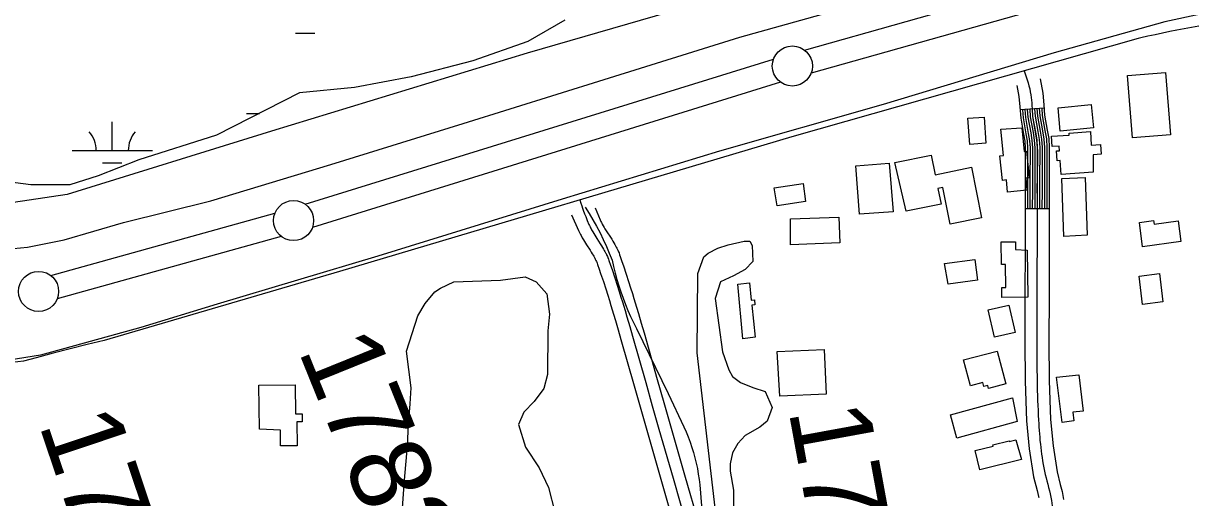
# Model space of a CAD drawing. Extents: x 3477039 to 3515015, y 546746 to 572297.
# Drawn here: x 3504428 to 3505888, y 554874 to 555464 of the extents above; entities that cross this region are included whole.
import ezdxf

# ---------------------------------------------------------------- set-up
doc = ezdxf.new("R2010")
doc.units = 0
for name, color, linetype in [('V-BLDG-OTLN', 7, 'Continuous'), ('V-DTCH-CNTR', 7, 'Continuous'), ('V-LEVE-TOET', 7, 'Continuous'), ('V-ROAD-CNTR', 7, 'Continuous'), ('V-SITE-VEGE', 7, 'Continuous'), ('V-SURV-IDEN', 7, 'Continuous'), ('V-SURV-LINE', 7, 'Continuous'), ('V-WETL-SWMP', 7, 'Continuous')]:
    doc.layers.add(name, color=color, linetype=linetype)

msp = doc.modelspace()

# ---------------------------------------------------------------- linework, layer by layer
at = {"layer": 'V-BLDG-OTLN'}
for points in [[(3505850.8, 555403.3), (3505856.8, 555325.5), (3505809.4, 555321.8), (3505803.4, 555399.6)], [(3505717.2, 555359.2), (3505758.1, 555363.3), (3505761, 555334.3), (3505719.6, 555330.1)], [(3505624.7, 555347.5), (3505627.1, 555315.2), (3505606.8, 555313.7), (3505604.4, 555346.2)], [(3505671.6, 555334.3), (3505674.5, 555304.8), (3505677.5, 555305.1), (3505680.7, 555272.1), (3505676.6, 555271.7), (3505678.1, 555256.7), (3505654, 555254.3), (3505652.6, 555269.3), (3505647.5, 555268.8), (3505644.5, 555299.2), (3505648.9, 555299.6), (3505645.7, 555332.8)], [(3505760.8, 555278.9), (3505720.9, 555276.2), (3505719.7, 555293.4), (3505715.8, 555293.1), (3505714.9, 555305.5), (3505718.5, 555305.8), (3505718.1, 555311.5), (3505709.5, 555310.9), (3505708.6, 555323.7), (3505730.9, 555325.2), (3505730.7, 555327.8), (3505757.2, 555329.6), (3505758.3, 555312.7), (3505769.9, 555313.5), (3505770.7, 555301.5), (3505760.6, 555300.8)], [(3505513.7, 555291), (3505558.7, 555300.1), (3505563.6, 555275.9), (3505609, 555285.1), (3505621.7, 555222.1), (3505582.4, 555214.2), (3505573.3, 555259.8), (3505567.1, 555258.5), (3505571.1, 555239.1), (3505527.6, 555230.3)], [(3505469.7, 555226.7), (3505464.9, 555286.8), (3505506.7, 555290.2), (3505511.5, 555229.6)], [(3505363.2, 555259.7), (3505399.2, 555264.8), (3505402.3, 555242.3), (3505366.9, 555237.2)], [(3505724.2, 555199), (3505721.7, 555271.2), (3505750.8, 555272.2), (3505753.2, 555200.4)], [(3505383.7, 555220.8), (3505443.7, 555222.9), (3505444.9, 555190.9), (3505383.6, 555188.7)], [(3505870, 555192.6), (3505822.2, 555186.2), (3505818.2, 555216.5), (3505835.8, 555218.9), (3505836.4, 555214.3), (3505866.4, 555218.3)], [(3505678.6, 555181.8), (3505679.4, 555123.3), (3505646.8, 555122.9), (3505646.7, 555135.4), (3505651.9, 555135.4), (3505651.5, 555164), (3505646.3, 555163.9), (3505645.9, 555192.1), (3505663.7, 555192.3), (3505663.8, 555182.5)], [(3505575.5, 555165.2), (3505613.3, 555170.2), (3505616.7, 555144.5), (3505579.8, 555139.6)], [(3505843.2, 555152.8), (3505847.4, 555117.3), (3505822, 555114.3), (3505817.8, 555149.3)], [(3505324.4, 555071.4), (3505317.8, 555139.6), (3505332.5, 555141.1), (3505334.5, 555119.7), (3505338.6, 555120.1), (3505339.2, 555113.7), (3505335.6, 555113.3), (3505339.4, 555073.4)], [(3505637.6, 555073.4), (3505629.8, 555107.5), (3505655.5, 555113.4), (3505663.4, 555079.1)], [(3505367, 555055.5), (3505425.7, 555058), (3505428.1, 555002.4), (3505370.3, 554999.9)], [(3505599.2, 555045.2), (3505641, 555056.1), (3505651.7, 555015.2), (3505630.2, 555009.6), (3505629.2, 555013.3), (3505624.4, 555012.1), (3505623.1, 555016.9), (3505607.9, 555012.9)], [(3504722, 554959), (3504721.2, 555013.5), (3504766.6, 555014.1), (3504767.1, 554978), (3504775.2, 554978.1), (3504775.3, 554968), (3504768.9, 554967.9), (3504769.1, 554938.1), (3504748.3, 554937.9), (3504748.2, 554957.8)], [(3505742.8, 555026.5), (3505748.2, 554981.4), (3505735.2, 554979.9), (3505736.5, 554969.1), (3505721.8, 554967.3), (3505715, 555023.6)], [(3505666, 554968.3), (3505590.9, 554947.7), (3505583.1, 554976.8), (3505660, 554997.8)], [(3505671.4, 554921), (3505619.5, 554908), (3505613.5, 554932.1), (3505636.1, 554937.8), (3505635.7, 554939.4), (3505655.8, 554944.5), (3505656.1, 554943.5), (3505664.4, 554945.6)]]:
    msp.add_lwpolyline(points, close=True, dxfattribs=at)
at = {"layer": 'V-DTCH-CNTR'}
msp.add_lwpolyline([(3505127.9, 555235.5), (3505132.8, 555227.7), (3505137.5, 555219.7), (3505142.1, 555211.6), (3505146.4, 555203.4), (3505150.4, 555195.1), (3505154.3, 555186.6), (3505157.9, 555178.1), (3505161.3, 555169.5), (3505163.1, 555161.4), (3505165.1, 555153.4), (3505167.3, 555145.5), (3505169.7, 555137.6), (3505172.3, 555129.8), (3505175, 555122), (3505178, 555114.3), (3505181.1, 555106.7), (3505184.5, 555099.2), (3505188, 555091.7), (3505191.7, 555084.3), (3505231.3, 555003.2), (3505250.8, 554961.7), (3505253.6, 554955.4), (3505256.1, 554949.1), (3505258.5, 554942.7), (3505260.7, 554936.2), (3505262.7, 554929.6), (3505264.5, 554923), (3505266.1, 554916.4), (3505267.6, 554909.7), (3505268.8, 554902.9), (3505269.8, 554896.2), (3505270.7, 554889.4), (3505276.1, 554821.2)], dxfattribs=at)
at = {"layer": 'V-LEVE-TOET'}
for points in [[(3504661.7, 555243.4), (3504810.9, 555288.6), (3504976, 555339.7), (3505151.5, 555394.4), (3505320.3, 555447.3), (3505523.1, 555504.1), (3505713.1, 555554.9), (3505852.5, 555592.4), (3506008.4, 555638.1), (3506060.8, 555649.1), (3506108.2, 555653.5), (3506239.9, 555646.6), (3506413, 555644.8), (3506632.1, 555641.3), (3506739, 555640.8), (3506772.5, 555646.5), (3506807.8, 555657.1), (3506842, 555674.4), (3506961.7, 555738.1), (3507119.9, 555830), (3507319, 555937.8), (3507424.9, 555995)], [(3505983.1, 555495.5), (3505849.8, 555466.5), (3505712.2, 555427.9), (3505499, 555363.3), (3505295, 555305.3), (3505099.4, 555245.4), (3504869.7, 555174.3), (3504669.3, 555114.5), (3504574.3, 555085.7), (3504479.9, 555059.3), (3504449.4, 555051.2), (3504410.5, 555044.9)], [(3504380.3, 555180.6), (3504433.2, 555185.5), (3504478.9, 555194.8), (3504552.6, 555216.5), (3504661.7, 555243.4)]]:
    msp.add_lwpolyline(points, dxfattribs=at)
at = {"layer": 'V-ROAD-CNTR'}
for p, q in [((3505699.5, 555358.8), (3505669.6, 555356.7)), ((3505705.8, 555233.2), (3505675.8, 555233.3))]:
    msp.add_line(p, q, dxfattribs=at)
for points in [[(3505892.4, 555460.9), (3505883.2, 555459.3), (3505874.1, 555457.7), (3505865, 555456), (3505856, 555454.2), (3505846.9, 555452.3), (3505837.8, 555450.3), (3505828.8, 555448.3), (3505819.8, 555446.2), (3505816.5, 555445.4)], [(3505892.4, 555460.9), (3505883.2, 555459.3), (3505874.1, 555457.7), (3505865, 555456), (3505856, 555454.2), (3505846.9, 555452.3), (3505837.8, 555450.3), (3505828.8, 555448.3), (3505819.8, 555446.2), (3505816.5, 555445.4)], [(3505816.5, 555445.4), (3505385.3, 555323.2), (3504822, 555155.1)], [(3505816.5, 555445.4), (3505385.3, 555323.2), (3504822, 555155.1)], [(3505694.6, 555395.3), (3505697.9, 555377.4), (3505699.2, 555363), (3505700.1, 555350.2), (3505703.5, 555331.5), (3505705.2, 555321), (3505706, 555310), (3505706, 555295.1), (3505705.9, 555280.7), (3505705.9, 555255.9), (3505705.8, 555231.2), (3505705.8, 555207.3), (3505705.7, 555183.3), (3505705.6, 555125.7), (3505705.4, 555068.1), (3505705.9, 555019.4), (3505707.5, 554971.1), (3505710.7, 554938.1), (3505715.7, 554905.6), (3505719.7, 554890.1), (3505722.1, 554881.2), (3505723.6, 554871.1)], [(3505665.6, 555387.1), (3505668.1, 555373.3), (3505669.3, 555360.6), (3505670.3, 555346.4), (3505673.9, 555326.4), (3505675.4, 555317.5), (3505676, 555309), (3505676, 555295.2), (3505675.9, 555280.8), (3505675.9, 555256), (3505675.8, 555231.3), (3505675.8, 555207.3), (3505675.7, 555183.3), (3505675.6, 555125.7), (3505675.4, 555068), (3505676, 555018.8), (3505677.5, 554969.2), (3505680.9, 554934.4), (3505686.3, 554899.5), (3505690.7, 554882.5), (3505692.7, 554875.1), (3505692.9, 554873.6)], [(3505672.6, 555356.9), (3505673.3, 555346.8), (3505676.9, 555326.9), (3505678.4, 555317.9), (3505679, 555309.1), (3505679, 555295.2), (3505678.9, 555280.7), (3505678.9, 555256), (3505678.8, 555233.3)], [(3505675.6, 555357.1), (3505676.3, 555347.2), (3505679.8, 555327.4), (3505681.4, 555318.2), (3505682, 555309.2), (3505682, 555295.1), (3505681.9, 555280.7), (3505681.9, 555256), (3505681.8, 555233.3)], [(3505678.6, 555357.3), (3505679.3, 555347.6), (3505682.8, 555327.9), (3505684.4, 555318.6), (3505685, 555309.3), (3505685, 555295.1), (3505684.9, 555280.7), (3505684.9, 555256), (3505684.8, 555233.3)], [(3505681.6, 555357.6), (3505682.2, 555347.9), (3505685.7, 555328.4), (3505687.3, 555318.9), (3505688, 555309.4), (3505688, 555295.1), (3505687.9, 555280.7), (3505687.9, 555256), (3505687.8, 555233.3)], [(3505684.6, 555357.8), (3505685.2, 555348.3), (3505688.7, 555329), (3505690.3, 555319.3), (3505691, 555309.5), (3505691, 555295.1), (3505690.9, 555280.7), (3505690.9, 555256), (3505690.8, 555233.3)], [(3505687.6, 555358), (3505688.2, 555348.7), (3505691.7, 555329.5), (3505693.3, 555319.6), (3505694, 555309.6), (3505694, 555295.1), (3505693.9, 555280.7), (3505693.9, 555256), (3505693.8, 555233.2)], [(3505690.6, 555358.2), (3505691.2, 555349), (3505694.6, 555330), (3505696.3, 555320), (3505697, 555309.7), (3505697, 555295.1), (3505696.9, 555280.7), (3505696.9, 555256), (3505696.8, 555233.2)], [(3505693.5, 555358.4), (3505694.2, 555349.4), (3505697.6, 555330.5), (3505699.3, 555320.3), (3505700, 555309.8), (3505700, 555295.1), (3505699.9, 555280.7), (3505699.9, 555256), (3505699.8, 555233.2)], [(3505696.5, 555358.6), (3505697.2, 555349.8), (3505700.5, 555331), (3505702.3, 555320.7), (3505703, 555309.9), (3505703, 555295.1), (3505702.9, 555280.7), (3505702.9, 555256), (3505702.8, 555233.2)], [(3505121.1, 555244.4), (3505122.4, 555240.5), (3505123.5, 555237.2), (3505124.6, 555234.2), (3505125.5, 555231.7), (3505127.2, 555227.2), (3505128.5, 555223.9), (3505130.5, 555218.9), (3505132.6, 555213.9), (3505133.2, 555212.5), (3505133.9, 555211), (3505134.6, 555209.7), (3505135.2, 555208.4), (3505135.9, 555207.1), (3505137.2, 555204.7), (3505138.5, 555202.5), (3505139.8, 555200.5), (3505142.2, 555196.6), (3505146.6, 555189.9), (3505148.2, 555187.4), (3505149.5, 555185.2), (3505150.7, 555183.3), (3505151.7, 555181.5), (3505152.5, 555180), (3505153.2, 555178.7), (3505153.8, 555177.5), (3505154.9, 555175.4), (3505155.6, 555173.9), (3505156.1, 555172.7), (3505156.8, 555170.8), (3505157.5, 555169), (3505159.5, 555163.1), (3505161.3, 555157.6), (3505164.7, 555147.3), (3505167.7, 555138.3), (3505170.2, 555130.4), (3505172.4, 555123.4), (3505174.2, 555117.3), (3505177.5, 555106.7), (3505179.9, 555098.7), (3505183.4, 555086.6), (3505186.8, 555074.6), (3505203.3, 555016.8), (3505211.5, 554987.9), (3505219.7, 554959), (3505237.3, 554897.8), (3505254.9, 554836.5)], [(3505140.4, 555234.5), (3505144.4, 555224.6), (3505146.4, 555219.8), (3505146.9, 555218.6), (3505147.4, 555217.5), (3505148, 555216.4), (3505148.5, 555215.3), (3505149.1, 555214.3), (3505150.2, 555212.2), (3505151.4, 555210.2), (3505152.5, 555208.4), (3505154.9, 555204.7), (3505159.2, 555198), (3505160.9, 555195.4), (3505162.3, 555193), (3505163.6, 555190.9), (3505164.7, 555188.9), (3505165.7, 555187.2), (3505166.5, 555185.7), (3505167.3, 555184.2), (3505168.4, 555181.8), (3505169.3, 555179.9), (3505170, 555178.4), (3505170.8, 555176.2), (3505171.6, 555174), (3505173.7, 555167.9), (3505175.6, 555162.4), (3505179, 555152), (3505182, 555142.9), (3505184.5, 555134.9), (3505186.7, 555127.9), (3505188.6, 555121.7), (3505191.8, 555111), (3505194.2, 555102.9), (3505197.8, 555090.8), (3505201.3, 555078.7), (3505217.7, 555020.9), (3505225.9, 554992), (3505234.1, 554963.1), (3505251.7, 554901.9), (3505269.3, 554840.7)], [(3505111, 555225.7), (3505119.6, 555206.3), (3505120.4, 555204.6), (3505121.1, 555203), (3505121.9, 555201.5), (3505122.7, 555200), (3505124.2, 555197.3), (3505125.7, 555194.8), (3505127.1, 555192.5), (3505129.6, 555188.5), (3505133.9, 555181.8), (3505135.4, 555179.5), (3505136.7, 555177.4), (3505137.8, 555175.7), (3505138.6, 555174.2), (3505139.4, 555172.9), (3505140, 555171.7), (3505140.4, 555170.8), (3505141.3, 555169), (3505141.9, 555167.8), (3505142.2, 555166.9), (3505142.8, 555165.5), (3505143.3, 555164), (3505145.3, 555158.3), (3505147.1, 555152.9), (3505150.5, 555142.7), (3505153.4, 555133.7), (3505155.9, 555125.8), (3505158, 555119), (3505159.9, 555112.9), (3505163.1, 555102.3), (3505165.5, 555094.4), (3505169, 555082.4), (3505172.4, 555070.5), (3505188.8, 555012.7), (3505197, 554983.8), (3505205.3, 554954.9), (3505222.9, 554893.6), (3505240.5, 554832.4)], [(3504822, 555155.1), (3504528.6, 555069.5)], [(3504822, 555155.1), (3504528.6, 555069.5)], [(3504528.6, 555069.5), (3504507.5, 555064.2), (3504486.4, 555058.8), (3504465.3, 555053.4), (3504444.2, 555047.9), (3504428.2, 555043.6)], [(3504528.6, 555069.5), (3504507.5, 555064.2), (3504486.4, 555058.8), (3504465.3, 555053.4), (3504444.2, 555047.9), (3504428.2, 555043.6)], [(3504428.2, 555043.6), (3504421.2, 555042.8), (3504414.2, 555042.1), (3504407.2, 555041.4), (3504400.2, 555040.9), (3504393.2, 555040.4), (3504386.2, 555040), (3504379.1, 555039.7), (3504372.1, 555039.5), (3504365.1, 555039.3), (3504358.1, 555039.2), (3504351, 555039.2), (3504344, 555039.3), (3504337, 555039.5), (3504330, 555039.7), (3504322.9, 555040.1), (3504315.9, 555040.5), (3504308.9, 555041), (3504301.9, 555041.5), (3504294.9, 555042.2), (3504287.9, 555042.9), (3504280.9, 555043.7), (3504280.3, 555043.8)]]:
    msp.add_lwpolyline(points, dxfattribs=at)
msp.add_spline([(3505674.6, 555405.2), (3505683, 555375.3), (3505685.2, 555348.3), (3505691, 555309.5), (3505690.9, 555280.7), (3505690.8, 555231.2), (3505690.7, 555183.3), (3505690.4, 555068.1), (3505692.5, 554970.1), (3505701, 554902.5), (3505708.6, 554869.9), (3505709.2, 554815.8), (3505714.8, 554682.2), (3505734, 554508.5), (3505738.5, 554352.7), (3505749.6, 554196.9), (3505751, 554133.1), (3505751.1, 554081.3), (3505751, 554038), (3505753.2, 553989.8), (3505755.7, 553944.9), (3505767.3, 553886.2), (3505778.1, 553850.8)], degree=3, dxfattribs=at)
at = {"layer": 'V-SITE-VEGE'}
for points in [[(3507073.6, 556020), (3507070.6, 555999.4), (3507045.4, 555962.4), (3506838.4, 555815.6), (3506760.5, 555750.2), (3506687, 555715.1), (3506569.6, 555697), (3506160, 555693), (3505968.1, 555674.3), (3505883.8, 555655.9), (3505427.5, 555535.2), (3505055.4, 555427.4), (3504737.2, 555330), (3504482.7, 555251.3), (3504387.4, 555237.1)], [(3505295.6, 554810.5), (3505267.2, 555054), (3505268.3, 555152.8), (3505275.8, 555173.6), (3505281.2, 555178.1), (3505293.1, 555184.3), (3505305.9, 555188.7), (3505325.9, 555193.1), (3505333.1, 555193), (3505335.8, 555187.5), (3505336.5, 555167.6), (3505327.3, 555157.7), (3505312.7, 555149.7), (3505296.3, 555142.6), (3505289.7, 555121.8), (3505299, 555055.4), (3505306.9, 555032.7), (3505311.4, 555024.5), (3505321.3, 555017.1), (3505336.7, 555010.6), (3505352, 555005.9), (3505360.9, 554985.8), (3505354.4, 554968.7), (3505345.2, 554961.5), (3505327, 554950.8), (3505317.8, 554940.9), (3505311.3, 554929.2), (3505308.5, 554915.6), (3505308.4, 554906.6), (3505312.6, 554882.9), (3505312.1, 554833.9)], [(3504900.5, 554860.9), (3504902.7, 554895.4), (3504906.7, 554938), (3504907.9, 554965.2), (3504910, 554990.5), (3504911.1, 555010.5), (3504905.3, 555055.9), (3504919.3, 555100.2), (3504928.6, 555115.6), (3504940.5, 555129.9), (3504947.8, 555134.4), (3504964.2, 555142.4), (3505022.3, 555144.5), (3505053.2, 555148.7), (3505066.7, 555142.2), (3505080.2, 555127.6), (3505083.6, 555102.1), (3505081.5, 555081.3), (3505081, 555026.9), (3505076.3, 555009.7), (3505064.3, 554993.5), (3505051.4, 554980), (3505044.9, 554964.6), (3505053.7, 554936.4), (3505070.7, 554910.8), (3505082.2, 554886.2), (3505090.1, 554855.3)]]:
    msp.add_lwpolyline(points, dxfattribs=at)
at = {"layer": 'V-SURV-LINE'}
for points in [[(3505401, 555431.2), (3506034.2, 555609.9)], [(3506042.4, 555581), (3505409.2, 555402.3)], [(3504779.2, 555239), (3505362.3, 555419.7)], [(3505371.2, 555391.1), (3504788.1, 555210.3)], [(3504462.2, 555150.2), (3504741.3, 555227.8)], [(3504749.3, 555198.9), (3504470.2, 555121.3)]]:
    msp.add_lwpolyline(points, dxfattribs=at)
for centre in [(3505385.9, 555411.3), (3504764.6, 555218.7), (3504447, 555130.4)]:
    msp.add_circle(centre, 25, dxfattribs=at)
at = {"layer": 'V-WETL-SWMP'}
for p, q in [((3504767.2, 555452.3), (3504791.2, 555452.3)), ((3504705.8, 555352.3), (3504722.1, 555352.3)), ((3504538.8, 555305.9), (3504538.8, 555341.9)), ((3504488.8, 555305.9), (3504588.8, 555305.9)), ((3504526.8, 555290.5), (3504550.8, 555290.5))]:
    msp.add_line(p, q, dxfattribs=at)
msp.add_lwpolyline([(3505102.6, 555468.2), (3505056.3, 555441.8), (3504988.1, 555417.6), (3504911, 555397.8), (3504840.5, 555384.6), (3504772.2, 555377.9), (3504668.7, 555325.1), (3504571.9, 555294.3), (3504521.2, 555274.4), (3504486, 555263.4), (3504437.5, 555263.4), (3504351.6, 555274.4)], dxfattribs=at)
for centre, start, end in [((3504483.5, 555306.4), 359.2282, 40.7718), ((3504594, 555306.4), 139.2282, 180.7718)]:
    msp.add_arc(centre, 35.2, start, end, dxfattribs=at)

# ---------------------------------------------------------------- texts
at = {"layer": 'V-SURV-IDEN'}
for s, rotation, p in [('1783+01.1', 292.0199, (3504769.9, 555057.3)), ('1789+51.6', 280.3671, (3505381, 554982.4)), ('1779+71.4', 288.5415, (3504447, 554965.4))]:
    msp.add_text(s, height=100, rotation=rotation, dxfattribs=at).set_placement(p)

doc.saveas('drawing.dxf')
